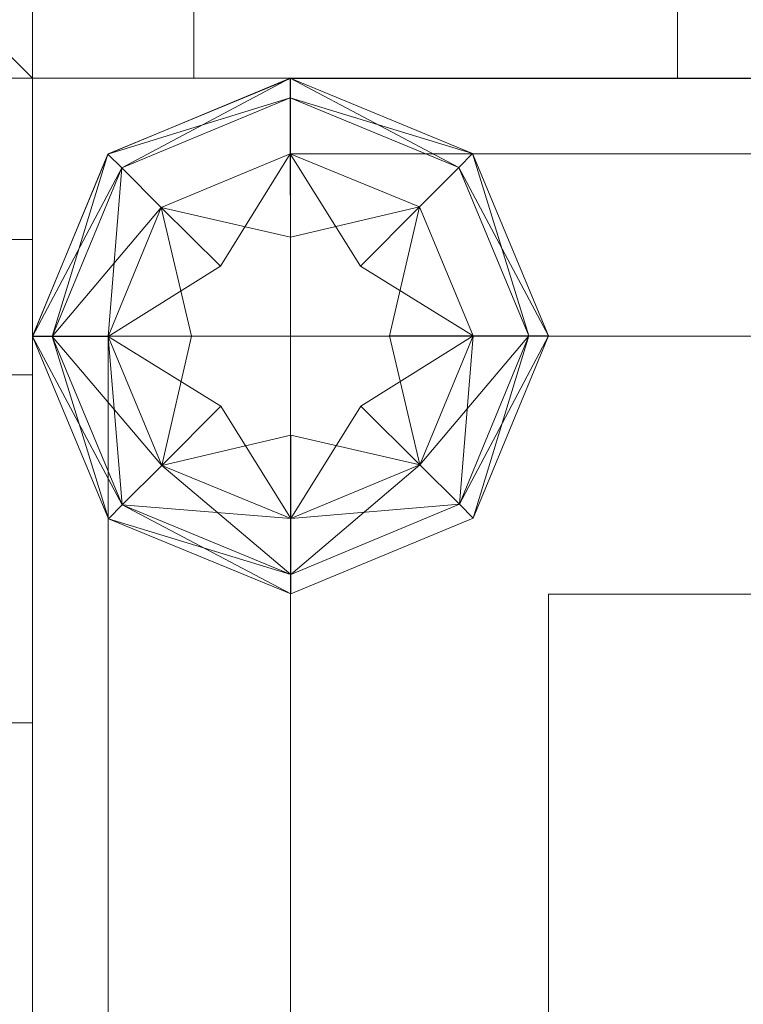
# Model space of a CAD drawing. Header units: inches. Extents: x 813 to 1305, y 19 to 194.
# Tile 246 of 656: x 1214.437 to 1214.718, y 106.367 to 106.749. Entities that reach past the tile are written whole.
import ezdxf

# ---------------------------------------------------------------- set-up
doc = ezdxf.new("R2010")
doc.units = ezdxf.units.IN
doc.header["$MEASUREMENT"] = 0
doc.layers.add('CET color Grey19', color=7, linetype='Continuous', true_color=0x2f2e34)
doc.layers.add('CET color Grey98', color=7, linetype='Continuous', true_color=0xfafafa)
doc.layers.add('CET Default', color=7, linetype='Continuous')

# ---------------------------------------------------------------- blocks, each defined once
blk = doc.blocks.new('*C192')
at = {"layer": 'CET color Grey98', "linetype": 'Continuous', "lineweight": 0}
for points, invisible_edges in [([(24, 3.00002, 0.5625), (0, 3.00001, 0.5625), (0, 3.00001, 0.8675), (24, 3.00002, 0.5625)], 4), ([(24, 3.00002, 0.5625), (0, 3.00001, 0.8675), (24, 3.00002, 0.8675), (24, 3.00002, 0.5625)], 9), ([(24, 3.00002, 0.8675), (0, 3.00001, 0.8675), (0, 2.93751, 0.93), (24, 3.00002, 0.8675)], 4), ([(24, 3.00002, 0.8675), (0, 2.93751, 0.93), (24, 2.93752, 0.93), (24, 3.00002, 0.8675)], 9), ([(24, 2.93752, 0.5), (0, 3.00001, 0.5625), (24, 3.00002, 0.5625), (24, 2.93752, 0.5)], 9), ([(24, 2.93752, 0.5), (0, 2.93751, 0.5), (0, 3.00001, 0.5625), (24, 2.93752, 0.5)], 4), ([(24, 2.93752, 0.93), (0, 2.93751, 0.93), (0, 2.75001, 0.93), (24, 2.93752, 0.93)], 4), ([(24, 2.93752, 0.93), (0, 2.75001, 0.93), (24, 2.75002, 0.93), (24, 2.93752, 0.93)], 9), ([(24, 2.75002, 0.5), (0, 2.93751, 0.5), (24, 2.93752, 0.5), (24, 2.75002, 0.5)], 9), ([(24, 2.75002, 0.5), (0, 2.75001, 0.5), (0, 2.93751, 0.5), (24, 2.75002, 0.5)], 4), ([(24, 2.75002, 0.93), (0, 2.75001, 0.93), (0, 2.75001, 0.5), (24, 2.75002, 0.93)], 4), ([(24, 2.75002, 0.93), (0, 2.75001, 0.5), (24, 2.75002, 0.5), (24, 2.75002, 0.93)], 9)]:
    blk.add_3dface(points, dxfattribs=dict(at, invisible_edges=invisible_edges))
blk = doc.blocks.new('*C191')
at = {"layer": 'CET Default', "linetype": 'Continuous', "lineweight": 0, "rotation": 89.99999999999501}
blk.add_blockref('*C192', (418.72221, 919.85487), dxfattribs=at)
blk = doc.blocks.new('*C199')
at = {"layer": 'CET color Grey19', "linetype": 'Continuous', "lineweight": 0}
for points, invisible_edges in [([(2.79997, 2.80001, 0.5), (0.19997, 2.80001, 0.5), (0.19997, 2.80001, 49.25), (2.79997, 2.80001, 0.5)], 4), ([(2.79997, 2.80001, 0.5), (0.19997, 2.80001, 49.25), (2.79997, 2.80001, 49.25), (2.79997, 2.80001, 0.5)], 9), ([(0.19997, 2.80001, 0.5), (2.79997, 2.80001, 0.5), (2.79997, 0.20001, 0.5), (0.19997, 2.80001, 0.5)], 4), ([(0.19997, 2.80001, 0.5), (2.79997, 0.20001, 0.5), (0.19997, 0.20001, 0.5), (0.19997, 2.80001, 0.5)], 9), ([(0.19997, 0.20001, 49.25), (2.79997, 0.20001, 49.25), (2.79997, 2.80001, 49.25), (0.19997, 0.20001, 49.25)], 4), ([(0.19997, 0.20001, 49.25), (2.79997, 2.80001, 49.25), (0.19997, 2.80001, 49.25), (0.19997, 0.20001, 49.25)], 9), ([(2.79997, 0.20001, 0.5), (2.79997, 2.80001, 0.5), (2.79997, 2.80001, 49.25), (2.79997, 0.20001, 0.5)], 4), ([(2.79997, 0.20001, 0.5), (2.79997, 2.80001, 49.25), (2.79997, 0.20001, 49.25), (2.79997, 0.20001, 0.5)], 9)]:
    blk.add_3dface(points, dxfattribs=dict(at, invisible_edges=invisible_edges))
at = {"layer": 'CET color Grey98', "linetype": 'Continuous', "lineweight": 0}
for points, invisible_edges in [([(0.09997, 3.00001, 49.35), (0.09997, 3.00001, 49.4), (2.89997, 3.00001, 49.4), (0.09997, 3.00001, 49.35)], 4), ([(0.09997, 3.00001, 49.35), (2.89997, 3.00001, 49.4), (2.89997, 3.00001, 49.35), (0.09997, 3.00001, 49.35)], 9), ([(0.09997, 2.90001, 49.35), (2.89997, 2.90001, 49.35), (2.89997, 3.00001, 49.35), (0.09997, 2.90001, 49.35)], 4), ([(0.09997, 2.90001, 49.35), (2.89997, 3.00001, 49.35), (0.09997, 3.00001, 49.35), (0.09997, 2.90001, 49.35)], 9), ([(2.89997, 2.90001, 49.25), (0.09997, 2.90001, 49.25), (2.89997, 3.00001, 49.25), (2.89997, 2.90001, 49.25)], 2), ([(2.89997, 3.00001, 49.25), (0.09997, 2.90001, 49.25), (0.09997, 3.00001, 49.25), (2.89997, 3.00001, 49.25)], 9), ([(0.09997, 3.00001, 49.25), (0.09997, 3.00001, 49.35), (2.89997, 3.00001, 49.35), (0.09997, 3.00001, 49.25)], 4), ([(0.09997, 3.00001, 49.25), (2.89997, 3.00001, 49.35), (2.89997, 3.00001, 49.25), (0.09997, 3.00001, 49.25)], 9), ([(2.9, 3, 49.4), (0.1, 2.97071, 49.47071), (2.9, 2.97071, 49.47071), (2.9, 3, 49.4)], 9), ([(2.9, 3, 49.4), (0.1, 3, 49.4), (0.1, 2.97071, 49.47071), (2.9, 3, 49.4)], 4), ([(2.9, 2.97071, 49.27929), (0.1, 3, 49.35), (2.9, 3, 49.35), (2.9, 2.97071, 49.27929)], 9), ([(2.9, 2.97071, 49.27929), (0.1, 2.97071, 49.27929), (0.1, 3, 49.35), (2.9, 2.97071, 49.27929)], 4), ([(2.89997, 3.00001, 49.35), (2.97068, 2.97072, 49.4), (2.97068, 2.97072, 49.35), (2.89997, 3.00001, 49.35)], 9), ([(2.89997, 3.00001, 49.35), (2.89997, 3.00001, 49.4), (2.97068, 2.97072, 49.4), (2.89997, 3.00001, 49.35)], 4), ([(2.89997, 2.90001, 49.35), (2.97068, 2.97072, 49.35), (2.89997, 3.00001, 49.35), (2.89997, 2.90001, 49.35)], 9), ([(2.97068, 2.97072, 49.25), (2.89997, 2.90001, 49.25), (2.89997, 3.00001, 49.25), (2.97068, 2.97072, 49.25)], 9), ([(2.89997, 3.00001, 49.25), (2.97068, 2.97072, 49.35), (2.97068, 2.97072, 49.25), (2.89997, 3.00001, 49.25)], 9), ([(2.89997, 3.00001, 49.25), (2.89997, 3.00001, 49.35), (2.97068, 2.97072, 49.35), (2.89997, 3.00001, 49.25)], 4), ([(2.9, 2.97071, 49.47071), (0.1, 2.9, 49.5), (2.9, 2.9, 49.5), (2.9, 2.97071, 49.47071)], 9), ([(2.9, 2.97071, 49.47071), (0.1, 2.97071, 49.47071), (0.1, 2.9, 49.5), (2.9, 2.97071, 49.47071)], 4), ([(2.9, 2.9, 49.25), (0.1, 2.97071, 49.27929), (2.9, 2.97071, 49.27929), (2.9, 2.9, 49.25)], 9), ([(2.9, 2.9, 49.25), (0.1, 2.9, 49.25), (0.1, 2.97071, 49.27929), (2.9, 2.9, 49.25)], 4), ([(2.89993, 2.93839, 49.44233), (2.89987, 2.97077, 49.42065), (2.8728, 2.92709, 49.44233), (2.89993, 2.93839, 49.44233)], 4), ([(2.89993, 2.93839, 49.49234), (2.89987, 2.97077, 49.47065), (2.8728, 2.92709, 49.49234), (2.89993, 2.93839, 49.49234)], 4), ([(2.89987, 2.97077, 49.27935), (2.92709, 2.92719, 49.25766), (2.89993, 2.93839, 49.25766), (2.89987, 2.97077, 49.27935)], 2), ([(2.89987, 2.97077, 49.32935), (2.92709, 2.92719, 49.30767), (2.89993, 2.93839, 49.30767), (2.89987, 2.97077, 49.32935)], 2), ([(2.89997, 2.90001, 49.35), (2.99997, 2.90001, 49.35), (2.97068, 2.97072, 49.35), (2.89997, 2.90001, 49.35)], 4), ([(2.99997, 2.90001, 49.25), (2.89997, 2.90001, 49.25), (2.97068, 2.97072, 49.25), (2.99997, 2.90001, 49.25)], 2), ([(2.97068, 2.97072, 49.35), (2.99997, 2.90001, 49.4), (2.99997, 2.90001, 49.35), (2.97068, 2.97072, 49.35)], 9), ([(2.97068, 2.97072, 49.35), (2.97068, 2.97072, 49.4), (2.99997, 2.90001, 49.4), (2.97068, 2.97072, 49.35)], 4), ([(2.97068, 2.97072, 49.25), (2.99997, 2.90001, 49.35), (2.99997, 2.90001, 49.25), (2.97068, 2.97072, 49.25)], 9), ([(2.97068, 2.97072, 49.25), (2.97068, 2.97072, 49.35), (2.99997, 2.90001, 49.35), (2.97068, 2.97072, 49.25)], 4), ([(2.96522, 2.96545, 49.31177), (2.97077, 2.90012, 49.27935), (2.94995, 2.95013, 49.27935), (2.96522, 2.96545, 49.31177)], 9), ([(2.94995, 2.95013, 49.42065), (2.9924, 2.90016, 49.38823), (2.96522, 2.96545, 49.38823), (2.94995, 2.95013, 49.42065)], 9), ([(2.96522, 2.96545, 49.36177), (2.97077, 2.90012, 49.32935), (2.94995, 2.95013, 49.32935), (2.96522, 2.96545, 49.36177)], 9), ([(2.94995, 2.95013, 49.47065), (2.9924, 2.90016, 49.43823), (2.96522, 2.96545, 49.43823), (2.94995, 2.95013, 49.47065)], 9), ([(2.9924, 2.90016, 49.31177), (2.97077, 2.90012, 49.27935), (2.96522, 2.96545, 49.31177), (2.9924, 2.90016, 49.31177)], 2), ([(2.9924, 2.90016, 49.36177), (2.97077, 2.90012, 49.32935), (2.96522, 2.96545, 49.36177), (2.9924, 2.90016, 49.36177)], 2), ([(2.84987, 2.94995, 49.27935), (2.89993, 2.93839, 49.25766), (2.8728, 2.92709, 49.25766), (2.84987, 2.94995, 49.27935)], 2), ([(2.8728, 2.92709, 49.44233), (2.84987, 2.94995, 49.42065), (2.86161, 2.89993, 49.44233), (2.8728, 2.92709, 49.44233)], 4), ([(2.84987, 2.94995, 49.32935), (2.89993, 2.93839, 49.30767), (2.8728, 2.92709, 49.30767), (2.84987, 2.94995, 49.32935)], 2), ([(2.8728, 2.92709, 49.49234), (2.84987, 2.94995, 49.47065), (2.86161, 2.89993, 49.49234), (2.8728, 2.92709, 49.49234)], 4), ([(2.92709, 2.92719, 49.44233), (2.94995, 2.95013, 49.42065), (2.89993, 2.93839, 49.44233), (2.92709, 2.92719, 49.44233)], 4), ([(2.92709, 2.92719, 49.49234), (2.94995, 2.95013, 49.47065), (2.89993, 2.93839, 49.49234), (2.92709, 2.92719, 49.49234)], 4), ([(2.94995, 2.95013, 49.27935), (2.93839, 2.90006, 49.25766), (2.92709, 2.92719, 49.25766), (2.94995, 2.95013, 49.27935)], 2), ([(2.94995, 2.95013, 49.32935), (2.93839, 2.90006, 49.30767), (2.92709, 2.92719, 49.30767), (2.94995, 2.95013, 49.32935)], 2), ([(2.97077, 2.90012, 49.42065), (2.9924, 2.90016, 49.38823), (2.94995, 2.95013, 49.42065), (2.97077, 2.90012, 49.42065)], 2), ([(2.97077, 2.90012, 49.47065), (2.9924, 2.90016, 49.43823), (2.94995, 2.95013, 49.47065), (2.97077, 2.90012, 49.47065)], 2), ([(2.89993, 2.93839, 49.25766), (2.90017, 2.9, 49.25), (2.8728, 2.92709, 49.25766), (2.89993, 2.93839, 49.25766)], 15), ([(2.90017, 2.9, 49.45), (2.89993, 2.93839, 49.44233), (2.8728, 2.92709, 49.44233), (2.90017, 2.9, 49.45)], 15), ([(2.89993, 2.93839, 49.30767), (2.90017, 2.9, 49.3), (2.8728, 2.92709, 49.30767), (2.89993, 2.93839, 49.30767)], 15), ([(2.90017, 2.9, 49.5), (2.89993, 2.93839, 49.49234), (2.8728, 2.92709, 49.49234), (2.90017, 2.9, 49.5)], 15), ([(2.92709, 2.92719, 49.25766), (2.90017, 2.9, 49.25), (2.89993, 2.93839, 49.25766), (2.92709, 2.92719, 49.25766)], 15), ([(2.90017, 2.9, 49.45), (2.92709, 2.92719, 49.44233), (2.89993, 2.93839, 49.44233), (2.90017, 2.9, 49.45)], 15), ([(2.92709, 2.92719, 49.30767), (2.90017, 2.9, 49.3), (2.89993, 2.93839, 49.30767), (2.92709, 2.92719, 49.30767)], 15), ([(2.90017, 2.9, 49.5), (2.92709, 2.92719, 49.49234), (2.89993, 2.93839, 49.49234), (2.90017, 2.9, 49.5)], 15), ([(2.82922, 2.89988, 49.27935), (2.8728, 2.92709, 49.25766), (2.86161, 2.89993, 49.25766), (2.82922, 2.89988, 49.27935)], 2), ([(2.82922, 2.89988, 49.32935), (2.8728, 2.92709, 49.30767), (2.86161, 2.89993, 49.30767), (2.82922, 2.89988, 49.32935)], 2), ([(2.8728, 2.92709, 49.25766), (2.90017, 2.9, 49.25), (2.86161, 2.89993, 49.25766), (2.8728, 2.92709, 49.25766)], 15), ([(2.90017, 2.9, 49.45), (2.8728, 2.92709, 49.44233), (2.86161, 2.89993, 49.44233), (2.90017, 2.9, 49.45)], 15), ([(2.8728, 2.92709, 49.30767), (2.90017, 2.9, 49.3), (2.86161, 2.89993, 49.30767), (2.8728, 2.92709, 49.30767)], 15), ([(2.90017, 2.9, 49.5), (2.8728, 2.92709, 49.49234), (2.86161, 2.89993, 49.49234), (2.90017, 2.9, 49.5)], 15), ([(2.93839, 2.90006, 49.25766), (2.90017, 2.9, 49.25), (2.92709, 2.92719, 49.25766), (2.93839, 2.90006, 49.25766)], 15), ([(2.90017, 2.9, 49.45), (2.93839, 2.90006, 49.44233), (2.92709, 2.92719, 49.44233), (2.90017, 2.9, 49.45)], 15), ([(2.93839, 2.90006, 49.30767), (2.90017, 2.9, 49.3), (2.92709, 2.92719, 49.30767), (2.93839, 2.90006, 49.30767)], 15), ([(2.90017, 2.9, 49.5), (2.93839, 2.90006, 49.49234), (2.92709, 2.92719, 49.49234), (2.90017, 2.9, 49.5)], 15), ([(2.93839, 2.90006, 49.44233), (2.97077, 2.90012, 49.42065), (2.92709, 2.92719, 49.44233), (2.93839, 2.90006, 49.44233)], 4), ([(2.93839, 2.90006, 49.49234), (2.97077, 2.90012, 49.47065), (2.92709, 2.92719, 49.49234), (2.93839, 2.90006, 49.49234)], 4), ([(0.09997, 0.10001, 49.5), (2.89997, 0.10001, 49.5), (2.89997, 2.90001, 49.5), (0.09997, 0.10001, 49.5)], 4), ([(0.09997, 0.10001, 49.5), (2.89997, 2.90001, 49.5), (0.09997, 2.90001, 49.5), (0.09997, 0.10001, 49.5)], 9), ([(2.89997, 0.10001, 49.25), (0.09997, 0.10001, 49.25), (2.89997, 2.90001, 49.25), (2.89997, 0.10001, 49.25)], 2), ([(2.89997, 2.90001, 49.25), (0.09997, 0.10001, 49.25), (0.09997, 2.90001, 49.25), (2.89997, 2.90001, 49.25)], 9), ([(0.09997, 0.10001, 49.35), (2.89997, 0.10001, 49.35), (2.89997, 2.90001, 49.35), (0.09997, 0.10001, 49.35)], 4), ([(0.09997, 0.10001, 49.35), (2.89997, 2.90001, 49.35), (0.09997, 2.90001, 49.35), (0.09997, 0.10001, 49.35)], 9), ([(2.89997, 0.10001, 49.25), (0.09997, 0.10001, 49.25), (2.89997, 2.90001, 49.25), (2.89997, 0.10001, 49.25)], 2), ([(2.89997, 2.90001, 49.25), (0.09997, 0.10001, 49.25), (0.09997, 2.90001, 49.25), (2.89997, 2.90001, 49.25)], 9), ([(2.80759, 2.89984, 49.38823), (2.8, 2.89983, 49.35), (2.83477, 2.83455, 49.38823), (2.80759, 2.89984, 49.38823)], 2), ([(2.8, 2.89983, 49.35), (2.80759, 2.89984, 49.31177), (2.8294, 2.82917, 49.35), (2.8, 2.89983, 49.35)], 2), ([(2.80759, 2.89984, 49.43823), (2.8, 2.89983, 49.4), (2.83477, 2.83455, 49.43823), (2.80759, 2.89984, 49.43823)], 2), ([(2.8, 2.89983, 49.4), (2.80759, 2.89984, 49.36177), (2.8294, 2.82917, 49.4), (2.8, 2.89983, 49.4)], 2), ([(2.83477, 2.83455, 49.38823), (2.8, 2.89983, 49.35), (2.8294, 2.82917, 49.35), (2.83477, 2.83455, 49.38823)], 9), ([(2.83477, 2.83455, 49.43823), (2.8, 2.89983, 49.4), (2.8294, 2.82917, 49.4), (2.83477, 2.83455, 49.43823)], 9), ([(2.8294, 2.82917, 49.35), (2.80759, 2.89984, 49.31177), (2.83477, 2.83455, 49.31177), (2.8294, 2.82917, 49.35)], 9), ([(2.8294, 2.82917, 49.4), (2.80759, 2.89984, 49.36177), (2.83477, 2.83455, 49.36177), (2.8294, 2.82917, 49.4)], 9), ([(2.86161, 2.89993, 49.44233), (2.82922, 2.89988, 49.42065), (2.8729, 2.8728, 49.44233), (2.86161, 2.89993, 49.44233)], 4), ([(2.86161, 2.89993, 49.49234), (2.82922, 2.89988, 49.47065), (2.8729, 2.8728, 49.49234), (2.86161, 2.89993, 49.49234)], 4), ([(2.85004, 2.84987, 49.27935), (2.86161, 2.89993, 49.25766), (2.8729, 2.8728, 49.25766), (2.85004, 2.84987, 49.27935)], 2), ([(2.85004, 2.84987, 49.32935), (2.86161, 2.89993, 49.30767), (2.8729, 2.8728, 49.30767), (2.85004, 2.84987, 49.32935)], 2), ([(2.86161, 2.89993, 49.25766), (2.90017, 2.9, 49.25), (2.8729, 2.8728, 49.25766), (2.86161, 2.89993, 49.25766)], 15), ([(2.90017, 2.9, 49.45), (2.86161, 2.89993, 49.44233), (2.8729, 2.8728, 49.44233), (2.90017, 2.9, 49.45)], 15), ([(2.86161, 2.89993, 49.30767), (2.90017, 2.9, 49.3), (2.8729, 2.8728, 49.30767), (2.86161, 2.89993, 49.30767)], 15), ([(2.90017, 2.9, 49.5), (2.86161, 2.89993, 49.49234), (2.8729, 2.8728, 49.49234), (2.90017, 2.9, 49.5)], 15), ([(2.8729, 2.8728, 49.25766), (2.90017, 2.9, 49.25), (2.90006, 2.86161, 49.25766), (2.8729, 2.8728, 49.25766)], 15), ([(2.90017, 2.9, 49.45), (2.8729, 2.8728, 49.44233), (2.90006, 2.86161, 49.44233), (2.90017, 2.9, 49.45)], 15), ([(2.8729, 2.8728, 49.30767), (2.90017, 2.9, 49.3), (2.90006, 2.86161, 49.30767), (2.8729, 2.8728, 49.30767)], 15), ([(2.90017, 2.9, 49.5), (2.8729, 2.8728, 49.49234), (2.90006, 2.86161, 49.49234), (2.90017, 2.9, 49.5)], 15), ([(2.89997, 0.10001, 49.35), (2.99997, 0.10001, 49.35), (2.99997, 2.90001, 49.35), (2.89997, 0.10001, 49.35)], 4), ([(2.89997, 0.10001, 49.35), (2.99997, 2.90001, 49.35), (2.89997, 2.90001, 49.35), (2.89997, 0.10001, 49.35)], 9), ([(2.99997, 0.10001, 49.25), (2.89997, 0.10001, 49.25), (2.99997, 2.90001, 49.25), (2.99997, 0.10001, 49.25)], 2), ([(2.99997, 2.90001, 49.25), (2.89997, 0.10001, 49.25), (2.89997, 2.90001, 49.25), (2.99997, 2.90001, 49.25)], 9), ([(2.97071, 0.09999, 49.47071), (2.9, 2.89999, 49.5), (2.9, 0.09999, 49.5), (2.97071, 0.09999, 49.47071)], 9), ([(2.97071, 0.09999, 49.47071), (2.97071, 2.89999, 49.47071), (2.9, 2.89999, 49.5), (2.97071, 0.09999, 49.47071)], 4), ([(2.9, 0.09999, 49.25), (2.97071, 2.89999, 49.27929), (2.97071, 0.09999, 49.27929), (2.9, 0.09999, 49.25)], 9), ([(2.9, 0.09999, 49.25), (2.9, 2.89999, 49.25), (2.97071, 2.89999, 49.27929), (2.9, 0.09999, 49.25)], 4), ([(2.90006, 2.86161, 49.25766), (2.90017, 2.9, 49.25), (2.92719, 2.8729, 49.25766), (2.90006, 2.86161, 49.25766)], 15), ([(2.90017, 2.9, 49.45), (2.90006, 2.86161, 49.44233), (2.92719, 2.8729, 49.44233), (2.90017, 2.9, 49.45)], 15), ([(2.90006, 2.86161, 49.30767), (2.90017, 2.9, 49.3), (2.92719, 2.8729, 49.30767), (2.90006, 2.86161, 49.30767)], 15), ([(2.90017, 2.9, 49.5), (2.90006, 2.86161, 49.49234), (2.92719, 2.8729, 49.49234), (2.90017, 2.9, 49.5)], 15), ([(2.92719, 2.8729, 49.25766), (2.90017, 2.9, 49.25), (2.93839, 2.90006, 49.25766), (2.92719, 2.8729, 49.25766)], 15), ([(2.90017, 2.9, 49.45), (2.92719, 2.8729, 49.44233), (2.93839, 2.90006, 49.44233), (2.90017, 2.9, 49.45)], 15), ([(2.92719, 2.8729, 49.30767), (2.90017, 2.9, 49.3), (2.93839, 2.90006, 49.30767), (2.92719, 2.8729, 49.30767)], 15), ([(2.90017, 2.9, 49.5), (2.92719, 2.8729, 49.49234), (2.93839, 2.90006, 49.49234), (2.90017, 2.9, 49.5)], 15), ([(2.97077, 2.90012, 49.27935), (2.92719, 2.8729, 49.25766), (2.93839, 2.90006, 49.25766), (2.97077, 2.90012, 49.27935)], 2), ([(2.97077, 2.90012, 49.32935), (2.92719, 2.8729, 49.30767), (2.93839, 2.90006, 49.30767), (2.97077, 2.90012, 49.32935)], 2), ([(2.92719, 2.8729, 49.44233), (2.95012, 2.85004, 49.42065), (2.93839, 2.90006, 49.44233), (2.92719, 2.8729, 49.44233)], 4), ([(2.92719, 2.8729, 49.49234), (2.95012, 2.85004, 49.47065), (2.93839, 2.90006, 49.49234), (2.92719, 2.8729, 49.49234)], 4), ([(2.96544, 2.83477, 49.31177), (2.95012, 2.85004, 49.27935), (2.9924, 2.90016, 49.31177), (2.96544, 2.83477, 49.31177)], 2), ([(2.9924, 2.90016, 49.31177), (2.95012, 2.85004, 49.27935), (2.97077, 2.90012, 49.27935), (2.9924, 2.90016, 49.31177)], 9), ([(2.96544, 2.83477, 49.36177), (2.95012, 2.85004, 49.32935), (2.9924, 2.90016, 49.36177), (2.96544, 2.83477, 49.36177)], 2), ([(2.9924, 2.90016, 49.36177), (2.95012, 2.85004, 49.32935), (2.97077, 2.90012, 49.32935), (2.9924, 2.90016, 49.36177)], 9), ([(2.95012, 2.85004, 49.42065), (2.96544, 2.83477, 49.38823), (2.97077, 2.90012, 49.42065), (2.95012, 2.85004, 49.42065)], 2), ([(2.95012, 2.85004, 49.47065), (2.96544, 2.83477, 49.43823), (2.97077, 2.90012, 49.47065), (2.95012, 2.85004, 49.47065)], 2), ([(2.97077, 2.90012, 49.42065), (2.96544, 2.83477, 49.38823), (2.9924, 2.90016, 49.38823), (2.97077, 2.90012, 49.42065)], 9), ([(2.97077, 2.90012, 49.47065), (2.96544, 2.83477, 49.43823), (2.9924, 2.90016, 49.43823), (2.97077, 2.90012, 49.47065)], 9), ([(3, 0.09999, 49.4), (2.97071, 2.89999, 49.47071), (2.97071, 0.09999, 49.47071), (3, 0.09999, 49.4)], 9), ([(3, 0.09999, 49.4), (3, 2.89999, 49.4), (2.97071, 2.89999, 49.47071), (3, 0.09999, 49.4)], 4), ([(2.97071, 0.09999, 49.27929), (3, 2.89999, 49.35), (3, 0.09999, 49.35), (2.97071, 0.09999, 49.27929)], 9), ([(2.97071, 0.09999, 49.27929), (2.97071, 2.89999, 49.27929), (3, 2.89999, 49.35), (2.97071, 0.09999, 49.27929)], 4), ([(2.99997, 0.10001, 49.35), (2.99997, 2.90001, 49.35), (2.99997, 2.90001, 49.4), (2.99997, 0.10001, 49.35)], 4), ([(2.99997, 0.10001, 49.35), (2.99997, 2.90001, 49.4), (2.99997, 0.10001, 49.4), (2.99997, 0.10001, 49.35)], 9), ([(2.99997, 0.10001, 49.25), (2.99997, 2.90001, 49.25), (2.99997, 2.90001, 49.35), (2.99997, 0.10001, 49.25)], 4), ([(2.99997, 0.10001, 49.25), (2.99997, 2.90001, 49.35), (2.99997, 0.10001, 49.35), (2.99997, 0.10001, 49.25)], 9), ([(2.8729, 2.8728, 49.44233), (2.85004, 2.84987, 49.42065), (2.90006, 2.86161, 49.44233), (2.8729, 2.8728, 49.44233)], 4), ([(2.8729, 2.8728, 49.49234), (2.85004, 2.84987, 49.47065), (2.90006, 2.86161, 49.49234), (2.8729, 2.8728, 49.49234)], 4), ([(2.90011, 2.82922, 49.27935), (2.8729, 2.8728, 49.25766), (2.90006, 2.86161, 49.25766), (2.90011, 2.82922, 49.27935)], 2), ([(2.90011, 2.82922, 49.32935), (2.8729, 2.8728, 49.30767), (2.90006, 2.86161, 49.30767), (2.90011, 2.82922, 49.32935)], 2), ([(2.95012, 2.85004, 49.27935), (2.90006, 2.86161, 49.25766), (2.92719, 2.8729, 49.25766), (2.95012, 2.85004, 49.27935)], 2), ([(2.90006, 2.86161, 49.44233), (2.90011, 2.82922, 49.42065), (2.92719, 2.8729, 49.44233), (2.90006, 2.86161, 49.44233)], 4), ([(2.95012, 2.85004, 49.32935), (2.90006, 2.86161, 49.30767), (2.92719, 2.8729, 49.30767), (2.95012, 2.85004, 49.32935)], 2), ([(2.90006, 2.86161, 49.49234), (2.90011, 2.82922, 49.47065), (2.92719, 2.8729, 49.49234), (2.90006, 2.86161, 49.49234)], 4), ([(2.96544, 2.83477, 49.31177), (2.90011, 2.82922, 49.27935), (2.95012, 2.85004, 49.27935), (2.96544, 2.83477, 49.31177)], 9), ([(2.90011, 2.82922, 49.42065), (2.90015, 2.80759, 49.38823), (2.95012, 2.85004, 49.42065), (2.90011, 2.82922, 49.42065)], 2), ([(2.96544, 2.83477, 49.36177), (2.90011, 2.82922, 49.32935), (2.95012, 2.85004, 49.32935), (2.96544, 2.83477, 49.36177)], 9), ([(2.90011, 2.82922, 49.47065), (2.90015, 2.80759, 49.43823), (2.95012, 2.85004, 49.47065), (2.90011, 2.82922, 49.47065)], 2), ([(2.95012, 2.85004, 49.42065), (2.90015, 2.80759, 49.38823), (2.96544, 2.83477, 49.38823), (2.95012, 2.85004, 49.42065)], 9), ([(2.95012, 2.85004, 49.47065), (2.90015, 2.80759, 49.43823), (2.96544, 2.83477, 49.43823), (2.95012, 2.85004, 49.47065)], 9), ([(2.90015, 2.80759, 49.31177), (2.90011, 2.82922, 49.27935), (2.96544, 2.83477, 49.31177), (2.90015, 2.80759, 49.31177)], 2), ([(2.90015, 2.80759, 49.36177), (2.90011, 2.82922, 49.32935), (2.96544, 2.83477, 49.36177), (2.90015, 2.80759, 49.36177)], 2)]:
    blk.add_3dface(points, dxfattribs=dict(at, invisible_edges=invisible_edges))
for points in [[(2.83454, 2.96522, 49.38823), (2.89982, 3, 49.35), (2.82916, 2.97059, 49.35), (2.83454, 2.96522, 49.38823)], [(2.89982, 3, 49.35), (2.89984, 2.9924, 49.31177), (2.82916, 2.97059, 49.35), (2.89982, 3, 49.35)], [(2.83454, 2.96522, 49.43823), (2.89982, 3, 49.4), (2.82916, 2.97059, 49.4), (2.83454, 2.96522, 49.43823)], [(2.89982, 3, 49.4), (2.89984, 2.9924, 49.36177), (2.82916, 2.97059, 49.4), (2.89982, 3, 49.4)], [(2.89984, 2.9924, 49.38823), (2.89982, 3, 49.35), (2.83454, 2.96522, 49.38823), (2.89984, 2.9924, 49.38823)], [(2.89984, 2.9924, 49.43823), (2.89982, 3, 49.4), (2.83454, 2.96522, 49.43823), (2.89984, 2.9924, 49.43823)], [(2.89984, 2.9924, 49.38823), (2.97058, 2.97083, 49.35), (2.89982, 3, 49.35), (2.89984, 2.9924, 49.38823)], [(2.97058, 2.97083, 49.35), (2.96522, 2.96545, 49.31177), (2.89982, 3, 49.35), (2.97058, 2.97083, 49.35)], [(2.89982, 3, 49.35), (2.96522, 2.96545, 49.31177), (2.89984, 2.9924, 49.31177), (2.89982, 3, 49.35)], [(2.89984, 2.9924, 49.43823), (2.97058, 2.97083, 49.4), (2.89982, 3, 49.4), (2.89984, 2.9924, 49.43823)], [(2.97058, 2.97083, 49.4), (2.96522, 2.96545, 49.36177), (2.89982, 3, 49.4), (2.97058, 2.97083, 49.4)], [(2.89982, 3, 49.4), (2.96522, 2.96545, 49.36177), (2.89984, 2.9924, 49.36177), (2.89982, 3, 49.4)], [(2.82916, 2.97059, 49.35), (2.89984, 2.9924, 49.31177), (2.83454, 2.96522, 49.31177), (2.82916, 2.97059, 49.35)], [(2.82916, 2.97059, 49.4), (2.89984, 2.9924, 49.36177), (2.83454, 2.96522, 49.36177), (2.82916, 2.97059, 49.4)], [(2.89984, 2.9924, 49.31177), (2.89987, 2.97077, 49.27935), (2.83454, 2.96522, 49.31177), (2.89984, 2.9924, 49.31177)], [(2.84987, 2.94995, 49.42065), (2.89984, 2.9924, 49.38823), (2.83454, 2.96522, 49.38823), (2.84987, 2.94995, 49.42065)], [(2.89984, 2.9924, 49.36177), (2.89987, 2.97077, 49.32935), (2.83454, 2.96522, 49.36177), (2.89984, 2.9924, 49.36177)], [(2.84987, 2.94995, 49.47065), (2.89984, 2.9924, 49.43823), (2.83454, 2.96522, 49.43823), (2.84987, 2.94995, 49.47065)], [(2.89987, 2.97077, 49.42065), (2.89984, 2.9924, 49.38823), (2.84987, 2.94995, 49.42065), (2.89987, 2.97077, 49.42065)], [(2.89987, 2.97077, 49.47065), (2.89984, 2.9924, 49.43823), (2.84987, 2.94995, 49.47065), (2.89987, 2.97077, 49.47065)], [(2.96522, 2.96545, 49.31177), (2.94995, 2.95013, 49.27935), (2.89984, 2.9924, 49.31177), (2.96522, 2.96545, 49.31177)], [(2.89984, 2.9924, 49.31177), (2.94995, 2.95013, 49.27935), (2.89987, 2.97077, 49.27935), (2.89984, 2.9924, 49.31177)], [(2.89987, 2.97077, 49.42065), (2.96522, 2.96545, 49.38823), (2.89984, 2.9924, 49.38823), (2.89987, 2.97077, 49.42065)], [(2.96522, 2.96545, 49.38823), (2.97058, 2.97083, 49.35), (2.89984, 2.9924, 49.38823), (2.96522, 2.96545, 49.38823)], [(2.96522, 2.96545, 49.36177), (2.94995, 2.95013, 49.32935), (2.89984, 2.9924, 49.36177), (2.96522, 2.96545, 49.36177)], [(2.89984, 2.9924, 49.36177), (2.94995, 2.95013, 49.32935), (2.89987, 2.97077, 49.32935), (2.89984, 2.9924, 49.36177)], [(2.89987, 2.97077, 49.47065), (2.96522, 2.96545, 49.43823), (2.89984, 2.9924, 49.43823), (2.89987, 2.97077, 49.47065)], [(2.96522, 2.96545, 49.43823), (2.97058, 2.97083, 49.4), (2.89984, 2.9924, 49.43823), (2.96522, 2.96545, 49.43823)], [(2.80759, 2.89984, 49.38823), (2.82916, 2.97059, 49.35), (2.8, 2.89983, 49.35), (2.80759, 2.89984, 49.38823)], [(2.82916, 2.97059, 49.35), (2.83454, 2.96522, 49.31177), (2.8, 2.89983, 49.35), (2.82916, 2.97059, 49.35)], [(2.80759, 2.89984, 49.43823), (2.82916, 2.97059, 49.4), (2.8, 2.89983, 49.4), (2.80759, 2.89984, 49.43823)], [(2.82916, 2.97059, 49.4), (2.83454, 2.96522, 49.36177), (2.8, 2.89983, 49.4), (2.82916, 2.97059, 49.4)], [(2.83454, 2.96522, 49.38823), (2.82916, 2.97059, 49.35), (2.80759, 2.89984, 49.38823), (2.83454, 2.96522, 49.38823)], [(2.83454, 2.96522, 49.43823), (2.82916, 2.97059, 49.4), (2.80759, 2.89984, 49.43823), (2.83454, 2.96522, 49.43823)], [(2.83454, 2.96522, 49.31177), (2.89987, 2.97077, 49.27935), (2.84987, 2.94995, 49.27935), (2.83454, 2.96522, 49.31177)], [(2.83454, 2.96522, 49.36177), (2.89987, 2.97077, 49.32935), (2.84987, 2.94995, 49.32935), (2.83454, 2.96522, 49.36177)], [(2.89987, 2.97077, 49.27935), (2.89993, 2.93839, 49.25766), (2.84987, 2.94995, 49.27935), (2.89987, 2.97077, 49.27935)], [(2.8728, 2.92709, 49.44233), (2.89987, 2.97077, 49.42065), (2.84987, 2.94995, 49.42065), (2.8728, 2.92709, 49.44233)], [(2.89987, 2.97077, 49.32935), (2.89993, 2.93839, 49.30767), (2.84987, 2.94995, 49.32935), (2.89987, 2.97077, 49.32935)], [(2.8728, 2.92709, 49.49234), (2.89987, 2.97077, 49.47065), (2.84987, 2.94995, 49.47065), (2.8728, 2.92709, 49.49234)], [(2.94995, 2.95013, 49.27935), (2.92709, 2.92719, 49.25766), (2.89987, 2.97077, 49.27935), (2.94995, 2.95013, 49.27935)], [(2.89993, 2.93839, 49.44233), (2.94995, 2.95013, 49.42065), (2.89987, 2.97077, 49.42065), (2.89993, 2.93839, 49.44233)], [(2.94995, 2.95013, 49.42065), (2.96522, 2.96545, 49.38823), (2.89987, 2.97077, 49.42065), (2.94995, 2.95013, 49.42065)], [(2.94995, 2.95013, 49.32935), (2.92709, 2.92719, 49.30767), (2.89987, 2.97077, 49.32935), (2.94995, 2.95013, 49.32935)], [(2.89993, 2.93839, 49.49234), (2.94995, 2.95013, 49.47065), (2.89987, 2.97077, 49.47065), (2.89993, 2.93839, 49.49234)], [(2.94995, 2.95013, 49.47065), (2.96522, 2.96545, 49.43823), (2.89987, 2.97077, 49.47065), (2.94995, 2.95013, 49.47065)], [(2.96522, 2.96545, 49.38823), (3, 2.90017, 49.35), (2.97058, 2.97083, 49.35), (2.96522, 2.96545, 49.38823)], [(2.97058, 2.97083, 49.35), (2.9924, 2.90016, 49.31177), (2.96522, 2.96545, 49.31177), (2.97058, 2.97083, 49.35)], [(2.96522, 2.96545, 49.43823), (3, 2.90017, 49.4), (2.97058, 2.97083, 49.4), (2.96522, 2.96545, 49.43823)], [(2.97058, 2.97083, 49.4), (2.9924, 2.90016, 49.36177), (2.96522, 2.96545, 49.36177), (2.97058, 2.97083, 49.4)], [(3, 2.90017, 49.35), (2.9924, 2.90016, 49.31177), (2.97058, 2.97083, 49.35), (3, 2.90017, 49.35)], [(3, 2.90017, 49.4), (2.9924, 2.90016, 49.36177), (2.97058, 2.97083, 49.4), (3, 2.90017, 49.4)], [(2.8, 2.89983, 49.35), (2.83454, 2.96522, 49.31177), (2.80759, 2.89984, 49.31177), (2.8, 2.89983, 49.35)], [(2.8, 2.89983, 49.4), (2.83454, 2.96522, 49.36177), (2.80759, 2.89984, 49.36177), (2.8, 2.89983, 49.4)], [(2.83454, 2.96522, 49.31177), (2.84987, 2.94995, 49.27935), (2.80759, 2.89984, 49.31177), (2.83454, 2.96522, 49.31177)], [(2.82922, 2.89988, 49.42065), (2.83454, 2.96522, 49.38823), (2.80759, 2.89984, 49.38823), (2.82922, 2.89988, 49.42065)], [(2.83454, 2.96522, 49.36177), (2.84987, 2.94995, 49.32935), (2.80759, 2.89984, 49.36177), (2.83454, 2.96522, 49.36177)], [(2.82922, 2.89988, 49.47065), (2.83454, 2.96522, 49.43823), (2.80759, 2.89984, 49.43823), (2.82922, 2.89988, 49.47065)], [(2.84987, 2.94995, 49.42065), (2.83454, 2.96522, 49.38823), (2.82922, 2.89988, 49.42065), (2.84987, 2.94995, 49.42065)], [(2.84987, 2.94995, 49.47065), (2.83454, 2.96522, 49.43823), (2.82922, 2.89988, 49.47065), (2.84987, 2.94995, 49.47065)], [(2.9924, 2.90016, 49.38823), (3, 2.90017, 49.35), (2.96522, 2.96545, 49.38823), (2.9924, 2.90016, 49.38823)], [(2.9924, 2.90016, 49.43823), (3, 2.90017, 49.4), (2.96522, 2.96545, 49.43823), (2.9924, 2.90016, 49.43823)], [(2.80759, 2.89984, 49.31177), (2.84987, 2.94995, 49.27935), (2.82922, 2.89988, 49.27935), (2.80759, 2.89984, 49.31177)], [(2.80759, 2.89984, 49.36177), (2.84987, 2.94995, 49.32935), (2.82922, 2.89988, 49.32935), (2.80759, 2.89984, 49.36177)], [(2.84987, 2.94995, 49.27935), (2.8728, 2.92709, 49.25766), (2.82922, 2.89988, 49.27935), (2.84987, 2.94995, 49.27935)], [(2.86161, 2.89993, 49.44233), (2.84987, 2.94995, 49.42065), (2.82922, 2.89988, 49.42065), (2.86161, 2.89993, 49.44233)], [(2.84987, 2.94995, 49.32935), (2.8728, 2.92709, 49.30767), (2.82922, 2.89988, 49.32935), (2.84987, 2.94995, 49.32935)], [(2.86161, 2.89993, 49.49234), (2.84987, 2.94995, 49.47065), (2.82922, 2.89988, 49.47065), (2.86161, 2.89993, 49.49234)], [(2.92709, 2.92719, 49.44233), (2.97077, 2.90012, 49.42065), (2.94995, 2.95013, 49.42065), (2.92709, 2.92719, 49.44233)], [(2.92709, 2.92719, 49.49234), (2.97077, 2.90012, 49.47065), (2.94995, 2.95013, 49.47065), (2.92709, 2.92719, 49.49234)], [(2.97077, 2.90012, 49.27935), (2.93839, 2.90006, 49.25766), (2.94995, 2.95013, 49.27935), (2.97077, 2.90012, 49.27935)], [(2.97077, 2.90012, 49.32935), (2.93839, 2.90006, 49.30767), (2.94995, 2.95013, 49.32935), (2.97077, 2.90012, 49.32935)], [(2.80759, 2.89984, 49.31177), (2.82922, 2.89988, 49.27935), (2.83477, 2.83455, 49.31177), (2.80759, 2.89984, 49.31177)], [(2.82922, 2.89988, 49.42065), (2.80759, 2.89984, 49.38823), (2.85004, 2.84987, 49.42065), (2.82922, 2.89988, 49.42065)], [(2.80759, 2.89984, 49.36177), (2.82922, 2.89988, 49.32935), (2.83477, 2.83455, 49.36177), (2.80759, 2.89984, 49.36177)], [(2.82922, 2.89988, 49.47065), (2.80759, 2.89984, 49.43823), (2.85004, 2.84987, 49.47065), (2.82922, 2.89988, 49.47065)], [(2.85004, 2.84987, 49.42065), (2.80759, 2.89984, 49.38823), (2.83477, 2.83455, 49.38823), (2.85004, 2.84987, 49.42065)], [(2.85004, 2.84987, 49.47065), (2.80759, 2.89984, 49.43823), (2.83477, 2.83455, 49.43823), (2.85004, 2.84987, 49.47065)], [(2.82922, 2.89988, 49.27935), (2.86161, 2.89993, 49.25766), (2.85004, 2.84987, 49.27935), (2.82922, 2.89988, 49.27935)], [(2.82922, 2.89988, 49.32935), (2.86161, 2.89993, 49.30767), (2.85004, 2.84987, 49.32935), (2.82922, 2.89988, 49.32935)], [(2.83477, 2.83455, 49.31177), (2.82922, 2.89988, 49.27935), (2.85004, 2.84987, 49.27935), (2.83477, 2.83455, 49.31177)], [(2.8729, 2.8728, 49.44233), (2.82922, 2.89988, 49.42065), (2.85004, 2.84987, 49.42065), (2.8729, 2.8728, 49.44233)], [(2.83477, 2.83455, 49.36177), (2.82922, 2.89988, 49.32935), (2.85004, 2.84987, 49.32935), (2.83477, 2.83455, 49.36177)], [(2.8729, 2.8728, 49.49234), (2.82922, 2.89988, 49.47065), (2.85004, 2.84987, 49.47065), (2.8729, 2.8728, 49.49234)], [(2.95012, 2.85004, 49.27935), (2.92719, 2.8729, 49.25766), (2.97077, 2.90012, 49.27935), (2.95012, 2.85004, 49.27935)], [(2.95012, 2.85004, 49.32935), (2.92719, 2.8729, 49.30767), (2.97077, 2.90012, 49.32935), (2.95012, 2.85004, 49.32935)], [(2.93839, 2.90006, 49.44233), (2.95012, 2.85004, 49.42065), (2.97077, 2.90012, 49.42065), (2.93839, 2.90006, 49.44233)], [(2.93839, 2.90006, 49.49234), (2.95012, 2.85004, 49.47065), (2.97077, 2.90012, 49.47065), (2.93839, 2.90006, 49.49234)], [(2.97082, 2.8294, 49.35), (2.96544, 2.83477, 49.31177), (3, 2.90017, 49.35), (2.97082, 2.8294, 49.35)], [(3, 2.90017, 49.35), (2.96544, 2.83477, 49.31177), (2.9924, 2.90016, 49.31177), (3, 2.90017, 49.35)], [(2.97082, 2.8294, 49.4), (2.96544, 2.83477, 49.36177), (3, 2.90017, 49.4), (2.97082, 2.8294, 49.4)], [(3, 2.90017, 49.4), (2.96544, 2.83477, 49.36177), (2.9924, 2.90016, 49.36177), (3, 2.90017, 49.4)], [(2.96544, 2.83477, 49.38823), (2.97082, 2.8294, 49.35), (2.9924, 2.90016, 49.38823), (2.96544, 2.83477, 49.38823)], [(2.96544, 2.83477, 49.43823), (2.97082, 2.8294, 49.4), (2.9924, 2.90016, 49.43823), (2.96544, 2.83477, 49.43823)], [(2.9924, 2.90016, 49.38823), (2.97082, 2.8294, 49.35), (3, 2.90017, 49.35), (2.9924, 2.90016, 49.38823)], [(2.9924, 2.90016, 49.43823), (2.97082, 2.8294, 49.4), (3, 2.90017, 49.4), (2.9924, 2.90016, 49.43823)], [(2.85004, 2.84987, 49.27935), (2.8729, 2.8728, 49.25766), (2.90011, 2.82922, 49.27935), (2.85004, 2.84987, 49.27935)], [(2.85004, 2.84987, 49.32935), (2.8729, 2.8728, 49.30767), (2.90011, 2.82922, 49.32935), (2.85004, 2.84987, 49.32935)], [(2.92719, 2.8729, 49.44233), (2.90011, 2.82922, 49.42065), (2.95012, 2.85004, 49.42065), (2.92719, 2.8729, 49.44233)], [(2.92719, 2.8729, 49.49234), (2.90011, 2.82922, 49.47065), (2.95012, 2.85004, 49.47065), (2.92719, 2.8729, 49.49234)], [(2.90006, 2.86161, 49.44233), (2.85004, 2.84987, 49.42065), (2.90011, 2.82922, 49.42065), (2.90006, 2.86161, 49.44233)], [(2.90006, 2.86161, 49.49234), (2.85004, 2.84987, 49.47065), (2.90011, 2.82922, 49.47065), (2.90006, 2.86161, 49.49234)], [(2.90011, 2.82922, 49.27935), (2.90006, 2.86161, 49.25766), (2.95012, 2.85004, 49.27935), (2.90011, 2.82922, 49.27935)], [(2.90011, 2.82922, 49.32935), (2.90006, 2.86161, 49.30767), (2.95012, 2.85004, 49.32935), (2.90011, 2.82922, 49.32935)], [(2.83477, 2.83455, 49.31177), (2.85004, 2.84987, 49.27935), (2.90015, 2.80759, 49.31177), (2.83477, 2.83455, 49.31177)], [(2.85004, 2.84987, 49.42065), (2.83477, 2.83455, 49.38823), (2.90011, 2.82922, 49.42065), (2.85004, 2.84987, 49.42065)], [(2.83477, 2.83455, 49.36177), (2.85004, 2.84987, 49.32935), (2.90015, 2.80759, 49.36177), (2.83477, 2.83455, 49.36177)], [(2.85004, 2.84987, 49.47065), (2.83477, 2.83455, 49.43823), (2.90011, 2.82922, 49.47065), (2.85004, 2.84987, 49.47065)], [(2.90015, 2.80759, 49.31177), (2.85004, 2.84987, 49.27935), (2.90011, 2.82922, 49.27935), (2.90015, 2.80759, 49.31177)], [(2.90015, 2.80759, 49.36177), (2.85004, 2.84987, 49.32935), (2.90011, 2.82922, 49.32935), (2.90015, 2.80759, 49.36177)], [(2.83477, 2.83455, 49.38823), (2.8294, 2.82917, 49.35), (2.90015, 2.80759, 49.38823), (2.83477, 2.83455, 49.38823)], [(2.8294, 2.82917, 49.35), (2.83477, 2.83455, 49.31177), (2.90016, 2.8, 49.35), (2.8294, 2.82917, 49.35)], [(2.83477, 2.83455, 49.43823), (2.8294, 2.82917, 49.4), (2.90015, 2.80759, 49.43823), (2.83477, 2.83455, 49.43823)], [(2.8294, 2.82917, 49.4), (2.83477, 2.83455, 49.36177), (2.90016, 2.8, 49.4), (2.8294, 2.82917, 49.4)], [(2.90011, 2.82922, 49.42065), (2.83477, 2.83455, 49.38823), (2.90015, 2.80759, 49.38823), (2.90011, 2.82922, 49.42065)], [(2.90016, 2.8, 49.35), (2.83477, 2.83455, 49.31177), (2.90015, 2.80759, 49.31177), (2.90016, 2.8, 49.35)], [(2.90011, 2.82922, 49.47065), (2.83477, 2.83455, 49.43823), (2.90015, 2.80759, 49.43823), (2.90011, 2.82922, 49.47065)], [(2.90016, 2.8, 49.4), (2.83477, 2.83455, 49.36177), (2.90015, 2.80759, 49.36177), (2.90016, 2.8, 49.4)], [(2.90015, 2.80759, 49.38823), (2.90016, 2.8, 49.35), (2.96544, 2.83477, 49.38823), (2.90015, 2.80759, 49.38823)], [(2.97082, 2.8294, 49.35), (2.90015, 2.80759, 49.31177), (2.96544, 2.83477, 49.31177), (2.97082, 2.8294, 49.35)], [(2.90015, 2.80759, 49.43823), (2.90016, 2.8, 49.4), (2.96544, 2.83477, 49.43823), (2.90015, 2.80759, 49.43823)], [(2.97082, 2.8294, 49.4), (2.90015, 2.80759, 49.36177), (2.96544, 2.83477, 49.36177), (2.97082, 2.8294, 49.4)], [(2.96544, 2.83477, 49.38823), (2.90016, 2.8, 49.35), (2.97082, 2.8294, 49.35), (2.96544, 2.83477, 49.38823)], [(2.96544, 2.83477, 49.43823), (2.90016, 2.8, 49.4), (2.97082, 2.8294, 49.4), (2.96544, 2.83477, 49.43823)], [(2.90015, 2.80759, 49.38823), (2.8294, 2.82917, 49.35), (2.90016, 2.8, 49.35), (2.90015, 2.80759, 49.38823)], [(2.90015, 2.80759, 49.43823), (2.8294, 2.82917, 49.4), (2.90016, 2.8, 49.4), (2.90015, 2.80759, 49.43823)], [(2.90016, 2.8, 49.35), (2.90015, 2.80759, 49.31177), (2.97082, 2.8294, 49.35), (2.90016, 2.8, 49.35)], [(2.90016, 2.8, 49.4), (2.90015, 2.80759, 49.36177), (2.97082, 2.8294, 49.4), (2.90016, 2.8, 49.4)]]:
    blk.add_3dface(points, dxfattribs=at)
blk = doc.blocks.new('*C197')
at = {"layer": 'CET Default', "linetype": 'Continuous', "lineweight": 0, "rotation": 89.99999999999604}
blk.add_blockref('*C199', (418.72221, 916.85487), dxfattribs=at)
blk = doc.blocks.new('*C205')
at = {"layer": 'CET color Grey98', "linetype": 'Continuous', "lineweight": 0}
for points, invisible_edges in [([(42, 3.00002, 0.5625), (0, 3.00001, 0.5625), (0, 3.00001, 0.8675), (42, 3.00002, 0.5625)], 4), ([(42, 3.00002, 0.5625), (0, 3.00001, 0.8675), (42, 3.00002, 0.8675), (42, 3.00002, 0.5625)], 9), ([(42, 3.00002, 0.8675), (0, 3.00001, 0.8675), (0, 2.93751, 0.93), (42, 3.00002, 0.8675)], 4), ([(42, 3.00002, 0.8675), (0, 2.93751, 0.93), (42, 2.93752, 0.93), (42, 3.00002, 0.8675)], 9), ([(42, 2.93752, 0.93), (0, 2.93751, 0.93), (0, 2.75001, 0.93), (42, 2.93752, 0.93)], 4), ([(42, 2.93752, 0.93), (0, 2.75001, 0.93), (42, 2.75002, 0.93), (42, 2.93752, 0.93)], 9), ([(42, 2.75002, 0.5), (0, 2.93751, 0.5), (42, 2.93752, 0.5), (42, 2.75002, 0.5)], 9), ([(42, 2.75002, 0.5), (0, 2.75001, 0.5), (0, 2.93751, 0.5), (42, 2.75002, 0.5)], 4), ([(42, 2.75002, 0.93), (0, 2.75001, 0.93), (0, 2.75001, 0.5), (42, 2.75002, 0.93)], 4), ([(42, 2.75002, 0.93), (0, 2.75001, 0.5), (42, 2.75002, 0.5), (42, 2.75002, 0.93)], 9)]:
    blk.add_3dface(points, dxfattribs=dict(at, invisible_edges=invisible_edges))
for points in [[(42, 2.93752, 0.5), (0, 3.00001, 0.5625), (42, 3.00002, 0.5625), (42, 2.93752, 0.5)], [(42, 2.93752, 0.5), (0, 2.93751, 0.5), (0, 3.00001, 0.5625), (42, 2.93752, 0.5)]]:
    blk.add_3dface(points, dxfattribs=at)
blk = doc.blocks.new('*C208')
at = {"layer": 'CET Default', "linetype": 'Continuous', "lineweight": 0, "rotation": 359.9999999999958}
blk.add_blockref('*C205', (373.72221, 916.85487), dxfattribs=at)
blk = doc.blocks.new('*C217')
at = {"layer": 'CET color Grey19', "linetype": 'Continuous', "lineweight": 0}
blk.add_3dface([(-0.00001, 0.11502, 18.75), (-0.00001, -0.54998, 27.675), (-0.00001, 0.11502, 27.675), (-0.00001, 0.11502, 18.75)], dxfattribs=at)
for points, invisible_edges in [([(-0.00001, -0.54998, 27.675), (0.07499, -0.54998, 27.675), (0.07499, 0.11502, 27.675), (-0.00001, -0.54998, 27.675)], 4), ([(-0.00001, -0.54998, 27.675), (0.07499, 0.11502, 27.675), (-0.00001, 0.11502, 27.675), (-0.00001, -0.54998, 27.675)], 9), ([(-0.00001, 0.11502, 18.75), (0.07499, 0.11502, 18.75), (0.07499, -0.54998, 18.75), (-0.00001, 0.11502, 18.75)], 4), ([(-0.00001, 0.11502, 18.75), (0.07499, -0.54998, 18.75), (-0.00001, -0.54998, 18.75), (-0.00001, 0.11502, 18.75)], 9), ([(-0.00001, 0.11502, 27.675), (0.07499, 0.11502, 27.675), (0.07499, 0.11502, 18.75), (-0.00001, 0.11502, 27.675)], 4), ([(-0.00001, 0.11502, 27.675), (0.07499, 0.11502, 18.75), (-0.00001, 0.11502, 18.75), (-0.00001, 0.11502, 27.675)], 9), ([(-0.00001, 0.11502, 18.75), (-0.00001, -0.54998, 18.75), (-0.00001, -0.54998, 27.75), (-0.00001, 0.11502, 18.75)], 2)]:
    blk.add_3dface(points, dxfattribs=dict(at, invisible_edges=invisible_edges))
at = {"layer": 'CET color Grey98', "linetype": 'Continuous', "lineweight": 0}
for points, invisible_edges in [([(0.11811, -0.11811, 29), (84, 0.00001, 28.88189), (0, 0, 28.88189), (0.11811, -0.11811, 29)], 9), ([(0, 0, 28.88189), (84, 0.00001, 28.88189), (84, 0.00001, 27.86811), (0, 0, 28.88189)], 4), ([(0, 0, 28.88189), (84, 0.00001, 27.86811), (0, 0, 27.86811), (0, 0, 28.88189)], 9), ([(0, 0, 27.86811), (84, 0.00001, 27.86811), (83.88189, -0.1181, 27.75), (0, 0, 27.86811)], 4), ([(0, 0, 27.86811), (83.88189, -0.1181, 27.75), (0.11811, -0.11811, 27.75), (0, 0, 27.86811)], 9), ([(0.11811, -23.913, 29), (0.11811, -0.11811, 29), (0, 0, 28.88189), (0.11811, -23.913, 29)], 4), ([(0.11811, -23.913, 29), (0, 0, 28.88189), (0, -23.913, 28.88189), (0.11811, -23.913, 29)], 9), ([(0, -23.913, 28.88189), (0, 0, 28.88189), (0, 0, 27.86811), (0, -23.913, 28.88189)], 4), ([(0, -23.913, 28.88189), (0, 0, 27.86811), (0, -23.913, 27.86811), (0, -23.913, 28.88189)], 9), ([(0, -23.913, 27.86811), (0, 0, 27.86811), (0.11811, -0.11811, 27.75), (0, -23.913, 27.86811)], 4)]:
    blk.add_3dface(points, dxfattribs=dict(at, invisible_edges=invisible_edges))
blk = doc.blocks.new('*C213')
at = {"layer": 'CET Default', "linetype": 'Continuous', "lineweight": 0, "rotation": 179.9999999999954}
blk.add_blockref('*C217', (415.72221, 919.85487), dxfattribs=at)

msp = doc.modelspace()

# ---------------------------------------------------------------- block references
at = {"layer": 'CET Default', "linetype": 'Continuous', "lineweight": 0}
for name in ['*C213', '*C191', '*C208', '*C197']:
    msp.add_blockref(name, (798.71988, -813.12892), dxfattribs=at)

doc.saveas('drawing.dxf')
